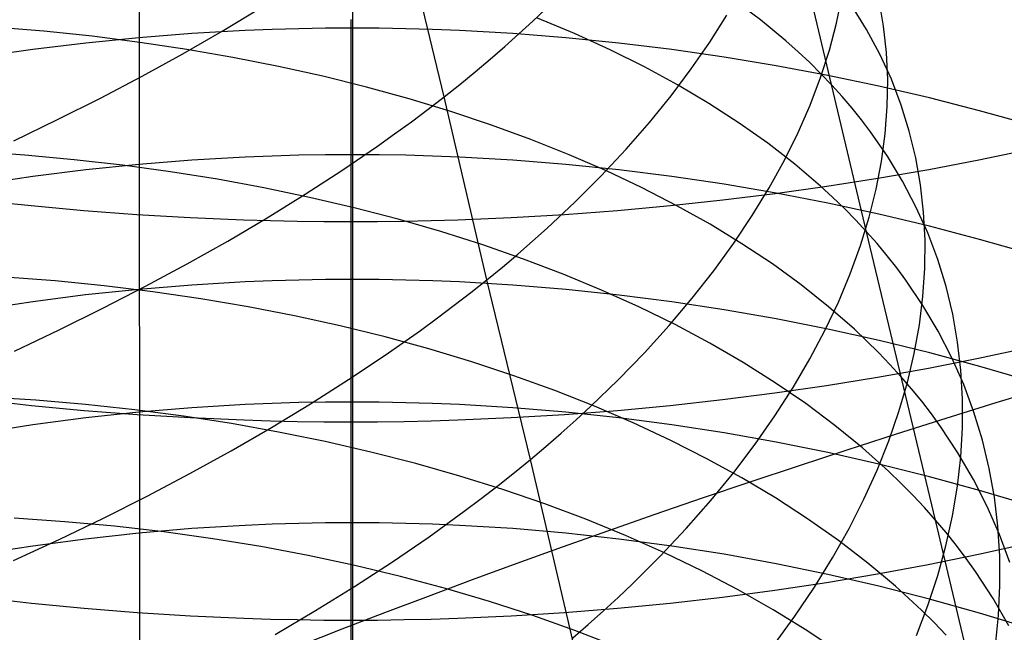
# Model space of a CAD drawing. Extents: x -383 to 1849, y -1185 to -529.
# Tile 517 of 656: x 450.98 to 459.94, y -1066.17 to -1060.6. Entities that reach past the tile are written whole.
import ezdxf

# ---------------------------------------------------------------- set-up
doc = ezdxf.new("R2010")
doc.units = 0
doc.layers.add('PREDEFINITO', color=7, linetype='CONTINUOUS')

msp = doc.modelspace()

# ---------------------------------------------------------------- linework, layer by layer
at = {"layer": 'PREDEFINITO'}
for p, q in [((452.0739, -1066.8947, 433.1679), (452.0684, -1053.326, 433.2279)), ((454.0078, -1059.5035, 634.8842), (454.0076, -1060.6722, 634.024)), ((454.8422, -1061.2987, 488.5336), (454.4385, -1059.6273, 487.6273)), ((458.6844, -1062.5264, 506.9009), (458.0463, -1059.8379, 505.0414)), ((455.65, -1060.6094, 489.5371), (455.8915, -1060.3762, 489.8909)), ((457.721, -1060.5982, 507.1269), (457.4759, -1060.414, 507.5062)), ((458.4118, -1060.6272, 496.4668), (458.4625, -1060.3816, 496.8897)), ((458.8392, -1060.6538, 499.9405), (458.7975, -1060.4161, 500.3673)), ((452.8229, -1060.7005, 486.1567), (453.1703, -1060.4912, 486.4282)), ((458.6844, -1060.6837, 503.4052), (458.5484, -1060.4639, 503.8193)), ((453.9931, -1060.5929, 668.8786), (453.993, -1062.4333, 667.9903)), ((455.3946, -1060.841, 489.1927), (455.65, -1060.6094, 489.5371)), ((456.0268, -1060.7216, 510.5496), (455.6911, -1060.5808, 510.8785)), ((457.2594, -1060.7994, 492.6822), (457.4142, -1060.5547, 493.0787)), ((457.9515, -1060.7892, 506.7423), (457.721, -1060.5982, 507.1269)), ((451.2002, -1060.7008, 515.0054), (450.7545, -1060.6637, 515.2059)), ((453.0342, -1060.6943, 634.0507), (452.5486, -1060.7216, 634.0839)), ((453.2773, -1060.6847, 634.0391), (453.0342, -1060.6943, 634.0507)), ((453.5206, -1060.6778, 634.0307), (453.2773, -1060.6847, 634.0391)), ((453.7641, -1060.6736, 634.0257), (453.5206, -1060.6778, 634.0307)), ((454.0076, -1060.6722, 634.024), (453.7641, -1060.6736, 634.0257)), ((454.251, -1060.6736, 634.0257), (454.0076, -1060.6722, 634.024)), ((454.0076, -1060.6722, 634.024), (454.0076, -1061.825, 633.141)), ((454.4945, -1060.6778, 634.0307), (454.251, -1060.6736, 634.0257)), ((454.7378, -1060.6847, 634.0391), (454.4945, -1060.6778, 634.0307)), ((454.9809, -1060.6943, 634.0508), (454.7378, -1060.6847, 634.0391)), ((455.4663, -1060.7217, 634.084), (454.9809, -1060.6943, 634.0508)), ((458.3463, -1060.8745, 496.0468), (458.4118, -1060.6272, 496.4668)), ((458.8048, -1060.9087, 502.9886), (458.6844, -1060.6837, 503.4052)), ((458.8656, -1060.8948, 499.514), (458.8392, -1060.6538, 499.9405)), ((451.6403, -1060.747, 514.7935), (451.2002, -1060.7008, 515.0054)), ((452.0644, -1060.7596, 634.13), (451.5822, -1060.808, 634.1888)), ((452.0743, -1060.8022, 514.5704), (451.6403, -1060.747, 514.7935)), ((452.5486, -1060.7216, 634.0839), (452.0644, -1060.7596, 634.13)), ((452.4645, -1060.9068, 485.8968), (452.8229, -1060.7005, 486.1567)), ((455.9502, -1060.7596, 634.1301), (455.4663, -1060.7217, 634.084)), ((456.4323, -1060.8081, 634.1889), (455.9502, -1060.7596, 634.1301)), ((456.3511, -1060.87, 510.2133), (456.0268, -1060.7216, 510.5496)), ((451.1022, -1060.8667, 634.2601), (450.6251, -1060.9355, 634.3436)), ((451.5822, -1060.808, 634.1888), (451.1022, -1060.8667, 634.2601)), ((452.5017, -1060.8663, 514.3366), (452.0743, -1060.8022, 514.5704)), ((452.9221, -1060.9392, 514.0922), (452.5017, -1060.8663, 514.3366)), ((455.2617, -1060.9562, 489.0241), (455.3946, -1060.841, 489.1927)), ((456.6635, -1061.0258, 509.8698), (456.3511, -1060.87, 510.2133)), ((456.9119, -1060.8668, 634.2602), (456.4323, -1060.8081, 634.1889)), ((457.3887, -1060.9356, 634.3438), (456.9119, -1060.8668, 634.2602)), ((457.0903, -1061.044, 492.2921), (457.2594, -1060.7994, 492.6822)), ((458.0612, -1060.8871, 506.548), (457.9515, -1060.7892, 506.7423)), ((458.266, -1061.1232, 495.6304), (458.3463, -1060.8745, 496.0468)), ((452.0954, -1061.1098, 485.6486), (452.4645, -1060.9068, 485.8968)), ((453.335, -1061.0207, 513.8377), (452.9221, -1060.9392, 514.0922)), ((455.1253, -1061.0709, 488.858), (455.2617, -1060.9562, 489.0241)), ((457.8621, -1061.0144, 634.4394), (457.3887, -1060.9356, 634.3438)), ((458.1671, -1060.9867, 506.3526), (458.0612, -1060.8871, 506.548)), ((458.9097, -1061.1384, 502.5698), (458.8048, -1060.9087, 502.9886)), ((458.8769, -1061.1388, 499.0881), (458.8656, -1060.8948, 499.514)), ((453.7401, -1061.1109, 513.5734), (453.335, -1061.0207, 513.8377)), ((456.9637, -1061.189, 509.5194), (456.6635, -1061.0258, 509.8698)), ((456.907, -1061.2882, 491.9089), (457.0903, -1061.044, 492.2921)), ((458.3317, -1061.1029, 634.5469), (457.8621, -1061.0144, 634.4394)), ((458.2692, -1061.0878, 506.1559), (458.1671, -1060.9867, 506.3526)), ((451.7161, -1061.3094, 485.4124), (452.0954, -1061.1098, 485.6486)), ((454.1369, -1061.2095, 513.2994), (453.7401, -1061.1109, 513.5734)), ((454.9855, -1061.1851, 488.6945), (455.1253, -1061.0709, 488.858)), ((458.171, -1061.373, 495.218), (458.266, -1061.1232, 495.6304)), ((458.3674, -1061.1906, 505.9582), (458.2692, -1061.0878, 506.1559)), ((458.797, -1061.2011, 634.6661), (458.3317, -1061.1029, 634.5469)), ((458.873, -1061.3857, 498.6634), (458.8769, -1061.1388, 499.0881)), ((458.9991, -1061.3727, 502.1493), (458.9097, -1061.1384, 502.5698)), ((454.525, -1061.3164, 513.0162), (454.1369, -1061.2095, 513.2994)), ((454.8422, -1061.2987, 488.5336), (454.9855, -1061.1851, 488.6945)), ((457.2511, -1061.3593, 509.1625), (456.9637, -1061.189, 509.5194)), ((458.4616, -1061.295, 505.7593), (458.3674, -1061.1906, 505.9582)), ((459.2575, -1061.3086, 634.7966), (458.797, -1061.2011, 634.6661)), ((451.3272, -1061.5054, 485.1881), (451.7161, -1061.3094, 485.4124)), ((454.9038, -1061.4316, 512.7241), (454.525, -1061.3164, 513.0162)), ((454.6956, -1061.4118, 488.3754), (454.8422, -1061.2987, 488.5336)), ((455.2299, -1062.964, 489.4592), (454.8422, -1061.2987, 488.5336)), ((456.7094, -1061.5318, 491.5331), (456.907, -1061.2882, 491.9089)), ((458.552, -1061.4009, 505.5594), (458.4616, -1061.295, 505.7593)), ((459.7128, -1061.4254, 634.9385), (459.2575, -1061.3086, 634.7966)), ((454.5455, -1061.5243, 488.2199), (454.6956, -1061.4118, 488.3754)), ((457.5254, -1061.5367, 508.7993), (457.2511, -1061.3593, 509.1625)), ((458.0614, -1061.6238, 494.81), (458.171, -1061.373, 495.218)), ((458.6384, -1061.5083, 505.3585), (458.552, -1061.4009, 505.5594)), ((458.8541, -1061.635, 498.2403), (458.873, -1061.3857, 498.6634)), ((459.0731, -1061.6112, 501.7276), (458.9991, -1061.3727, 502.1493)), ((455.273, -1061.5549, 512.4234), (454.9038, -1061.4316, 512.7241)), ((460.1624, -1061.5513, 635.0913), (459.7128, -1061.4254, 634.9385)), ((450.9292, -1061.6977, 484.9761), (451.3272, -1061.5054, 485.1881)), ((454.3922, -1061.6361, 488.0671), (454.5455, -1061.5243, 488.2199)), ((455.6322, -1061.6862, 512.1143), (455.273, -1061.5549, 512.4234)), ((456.4977, -1061.7744, 491.1651), (456.7094, -1061.5318, 491.5331)), ((457.7861, -1061.7211, 508.4302), (457.5254, -1061.5367, 508.7993)), ((458.7208, -1061.6173, 505.1566), (458.6384, -1061.5083, 505.3585)), ((454.2356, -1061.7473, 487.9171), (454.3922, -1061.6361, 488.0671)), ((457.9371, -1061.8751, 494.4069), (458.0614, -1061.6238, 494.81)), ((458.874, -1061.8394, 504.7504), (458.7208, -1061.6173, 505.1566)), ((458.8202, -1061.8864, 497.8193), (458.8541, -1061.635, 498.2403)), ((459.1317, -1061.8537, 501.3052), (459.0731, -1061.6112, 501.7276)), ((453.913, -1061.9677, 487.6253), (454.2356, -1061.7473, 487.9171)), ((455.9808, -1061.8254, 511.7972), (455.6322, -1061.6862, 512.1143)), ((458.0328, -1061.9124, 508.0555), (457.7861, -1061.7211, 508.4302)), ((451.0303, -1061.8291, 516.0995), (450.5783, -1061.7975, 516.2862)), ((451.4772, -1061.8702, 515.9012), (451.0303, -1061.8291, 516.0995)), ((453.0342, -1061.8475, 633.1673), (452.5486, -1061.8755, 633.1999)), ((453.2773, -1061.8377, 633.1558), (453.0342, -1061.8475, 633.1673)), ((453.5206, -1061.8306, 633.1476), (453.2773, -1061.8377, 633.1558)), ((453.7641, -1061.8264, 633.1426), (453.5206, -1061.8306, 633.1476)), ((454.0076, -1061.825, 633.141), (453.7641, -1061.8264, 633.1426)), ((454.251, -1061.8264, 633.1426), (454.0076, -1061.825, 633.141)), ((454.0076, -1061.825, 633.141), (454.0078, -1062.96, 632.2362)), ((454.4945, -1061.8306, 633.1476), (454.251, -1061.8264, 633.1426)), ((454.7377, -1061.8377, 633.1558), (454.4945, -1061.8306, 633.1476)), ((454.9809, -1061.8476, 633.1673), (454.7377, -1061.8377, 633.1558)), ((455.4663, -1061.8756, 633.2), (454.9809, -1061.8476, 633.1673)), ((456.3185, -1061.9723, 511.4725), (455.9808, -1061.8254, 511.7972)), ((456.272, -1062.0158, 490.8054), (456.4977, -1061.7744, 491.1651)), ((459.0116, -1062.067, 504.3411), (458.874, -1061.8394, 504.7504)), ((459.1751, -1062.0997, 500.8825), (459.1317, -1061.8537, 501.3052)), ((459.7052, -1061.8724, 666.9422), (460.1556, -1061.7787, 666.7671)), ((451.9184, -1061.9207, 515.6916), (451.4772, -1061.8702, 515.9012)), ((452.0645, -1061.9144, 633.2452), (451.5822, -1061.9639, 633.3031)), ((452.3536, -1061.9803, 515.4711), (451.9184, -1061.9207, 515.6916)), ((452.5486, -1061.8755, 633.1999), (452.0645, -1061.9144, 633.2452)), ((455.9502, -1061.9144, 633.2453), (455.4663, -1061.8756, 633.2)), ((456.4323, -1061.964, 633.3032), (455.9502, -1061.9144, 633.2453)), ((457.7984, -1062.1267, 494.0092), (457.9371, -1061.8751, 494.4069)), ((458.265, -1062.1104, 507.6756), (458.0328, -1061.9124, 508.0555)), ((458.7714, -1062.1399, 497.4008), (458.8202, -1061.8864, 497.8193)), ((459.2492, -1061.9593, 667.1046), (459.7052, -1061.8724, 666.9422)), ((451.1023, -1062.024, 633.3732), (450.6252, -1062.0945, 633.4554)), ((451.5822, -1061.9639, 633.3031), (451.1023, -1062.024, 633.3732)), ((452.7822, -1062.0491, 515.24), (452.3536, -1061.9803, 515.4711)), ((453.5781, -1062.1852, 487.3448), (453.913, -1061.9677, 487.6253)), ((456.0323, -1062.2557, 490.4544), (456.272, -1062.0158, 490.8054)), ((456.6449, -1062.1269, 511.1403), (456.3185, -1061.9723, 511.4725)), ((456.9119, -1062.0241, 633.3733), (456.4323, -1061.964, 633.3032)), ((457.3887, -1062.0946, 633.4555), (456.9119, -1062.0241, 633.3733)), ((458.3219, -1062.1124, 667.3907), (458.7879, -1062.0394, 667.2542)), ((458.7879, -1062.0394, 667.2542), (459.2492, -1061.9593, 667.1046)), ((453.2039, -1062.1269, 514.9984), (452.7822, -1062.0491, 515.24)), ((453.6183, -1062.2135, 514.7469), (453.2039, -1062.1269, 514.9984)), ((456.9594, -1062.2891, 510.801), (456.6449, -1062.1269, 511.1403)), ((457.8621, -1062.1752, 633.5496), (457.3887, -1062.0946, 633.4555)), ((457.6452, -1062.3783, 493.6174), (457.7984, -1062.1267, 494.0092)), ((457.8516, -1062.1783, 667.5139), (458.3219, -1062.1124, 667.3907)), ((458.3756, -1062.212, 507.4837), (458.265, -1062.1104, 507.6756)), ((459.1336, -1062.2997, 503.9292), (459.0116, -1062.067, 504.3411)), ((459.2032, -1062.3491, 500.46), (459.1751, -1062.0997, 500.8825)), ((453.2316, -1062.3996, 487.0755), (453.5781, -1062.1852, 487.3448)), ((454.0248, -1062.3089, 514.4856), (453.6183, -1062.2135, 514.7469)), ((457.3775, -1062.237, 667.6235), (457.8516, -1062.1783, 667.5139)), ((458.3317, -1062.2659, 633.6553), (457.8621, -1062.1752, 633.5496)), ((458.4824, -1062.3152, 507.2906), (458.3756, -1062.212, 507.4837)), ((458.7077, -1062.3949, 496.9853), (458.7714, -1062.1399, 497.4008)), ((450.6096, -1062.2374, 667.6243), (451.0867, -1062.2886, 667.72)), ((451.0867, -1062.2886, 667.72), (451.5666, -1062.3323, 667.8016)), ((454.423, -1062.4129, 514.2149), (454.0248, -1062.3089, 514.4856)), ((455.7787, -1062.4939, 490.1128), (456.0323, -1062.2557, 490.4544)), ((456.4199, -1062.332, 667.8011), (456.9001, -1062.2883, 667.7193)), ((456.9001, -1062.2883, 667.7193), (457.3775, -1062.237, 667.6235)), ((457.2616, -1062.4587, 510.455), (456.9594, -1062.2891, 510.801)), ((458.797, -1062.3663, 633.7725), (458.3317, -1062.2659, 633.6553)), ((459.2401, -1062.5373, 503.5153), (459.1336, -1062.2997, 503.9292)), ((451.5666, -1062.3323, 667.8016), (452.049, -1062.3683, 667.869)), ((452.049, -1062.3683, 667.869), (452.5333, -1062.3966, 667.9217)), ((452.5333, -1062.3966, 667.9217), (453.019, -1062.4169, 667.9597)), ((452.8738, -1062.6109, 486.8178), (453.2316, -1062.3996, 487.0755)), ((454.967, -1062.4168, 667.9595), (455.4529, -1062.3964, 667.9214)), ((455.4529, -1062.3964, 667.9214), (455.9373, -1062.3681, 667.8685)), ((455.9373, -1062.3681, 667.8685), (456.4199, -1062.332, 667.8011)), ((457.4776, -1062.6298, 493.2318), (457.6452, -1062.3783, 493.6174)), ((458.5853, -1062.42, 507.0963), (458.4824, -1062.3152, 507.2906)), ((458.6293, -1062.6513, 496.5733), (458.7077, -1062.3949, 496.9853)), ((459.2575, -1062.4764, 633.9009), (458.797, -1062.3663, 633.7725)), ((459.2162, -1062.6016, 500.0381), (459.2032, -1062.3491, 500.46)), ((453.019, -1062.4169, 667.9597), (453.2623, -1062.424, 667.9731)), ((453.2623, -1062.424, 667.9731), (453.5057, -1062.4292, 667.9827)), ((453.5057, -1062.4292, 667.9827), (453.7493, -1062.4322, 667.9884)), ((453.7493, -1062.4322, 667.9884), (453.993, -1062.4333, 667.9903)), ((453.993, -1062.4333, 667.9903), (454.2366, -1062.4322, 667.9884)), ((453.993, -1062.4333, 667.9903), (453.9931, -1064.2568, 667.0665)), ((454.2366, -1062.4322, 667.9884), (454.4802, -1062.4291, 667.9825)), ((454.8126, -1062.5254, 513.9351), (454.423, -1062.4129, 514.2149)), ((454.4802, -1062.4291, 667.9825), (454.7237, -1062.424, 667.9729)), ((454.7237, -1062.424, 667.9729), (454.967, -1062.4168, 667.9595)), ((457.5511, -1062.6356, 510.1025), (457.2616, -1062.4587, 510.455)), ((458.6844, -1062.5264, 506.9009), (458.5853, -1062.42, 507.0963)), ((459.7128, -1062.596, 634.0404), (459.2575, -1062.4764, 633.9009)), ((455.193, -1062.6463, 513.6465), (454.8126, -1062.5254, 513.9351)), ((455.6467, -1062.6123, 489.9456), (455.7787, -1062.4939, 490.1128)), ((458.7795, -1062.6345, 506.7045), (458.6844, -1062.5264, 506.9009)), ((459.3112, -1065.1505, 508.8537), (458.6844, -1062.5264, 506.9009)), ((459.3312, -1062.7794, 503.0996), (459.2401, -1062.5373, 503.5153)), ((452.5053, -1062.8187, 486.5716), (452.8738, -1062.6109, 486.8178)), ((455.5638, -1062.7754, 513.3493), (455.193, -1062.6463, 513.6465)), ((455.5112, -1062.7301, 489.7809), (455.6467, -1062.6123, 489.9456)), ((457.2957, -1062.8807, 492.8531), (457.4776, -1062.6298, 493.2318)), ((457.8275, -1062.8198, 509.7439), (457.5511, -1062.6356, 510.1025)), ((458.5361, -1062.9088, 496.1652), (458.6293, -1062.6513, 496.5733)), ((458.8707, -1062.7441, 506.5069), (458.7795, -1062.6345, 506.7045)), ((459.2141, -1062.8568, 499.6173), (459.2162, -1062.6016, 500.0381)), ((460.1623, -1062.7249, 634.1908), (459.7128, -1062.596, 634.0404)), ((455.3723, -1062.8474, 489.6187), (455.5112, -1062.7301, 489.7809)), ((458.958, -1062.8553, 506.3085), (458.8707, -1062.7441, 506.5069)), ((452.1265, -1063.0229, 486.3372), (452.5053, -1062.8187, 486.5716)), ((455.2299, -1062.964, 489.4592), (455.3723, -1062.8474, 489.6187)), ((455.9246, -1062.9127, 513.044), (455.5638, -1062.7754, 513.3493)), ((458.0903, -1063.011, 509.3794), (457.8275, -1062.8198, 509.7439)), ((459.407, -1063.0258, 502.6828), (459.3312, -1062.7794, 503.0996)), ((456.2749, -1063.058, 512.7308), (455.9246, -1062.9127, 513.044)), ((457.0995, -1063.1309, 492.4816), (457.2957, -1062.8807, 492.8531)), ((458.4282, -1063.167, 495.7614), (458.5361, -1062.9088, 496.1652)), ((459.0413, -1062.9679, 506.109), (458.958, -1062.8553, 506.3085)), ((459.1969, -1063.1145, 499.1981), (459.2141, -1062.8568, 499.6173)), ((451.3035, -1062.9745, 517.0189), (450.8507, -1062.9394, 517.203)), ((451.7512, -1063.0193, 516.8234), (451.3035, -1062.9745, 517.0189)), ((451.7381, -1063.2233, 486.1148), (452.1265, -1063.0229, 486.3372)), ((452.1933, -1063.0736, 516.6168), (451.7512, -1063.0193, 516.8234)), ((452.5486, -1063.0113, 632.2937), (452.0644, -1063.0509, 632.3382)), ((453.0342, -1062.9828, 632.2618), (452.5486, -1063.0113, 632.2937)), ((453.2774, -1062.9728, 632.2506), (453.0342, -1062.9828, 632.2618)), ((453.5208, -1062.9656, 632.2426), (453.2774, -1062.9728, 632.2506)), ((453.7642, -1062.9614, 632.2378), (453.5208, -1062.9656, 632.2426)), ((454.0078, -1062.96, 632.2362), (453.7642, -1062.9614, 632.2378)), ((454.0078, -1062.96, 632.2362), (454.0076, -1064.0763, 631.3079)), ((454.2513, -1062.9616, 632.238), (454.0078, -1062.96, 632.2362)), ((454.4948, -1062.966, 632.243), (454.2513, -1062.9616, 632.238)), ((454.7381, -1062.9734, 632.2512), (454.4948, -1062.966, 632.243)), ((454.9813, -1062.9836, 632.2626), (454.7381, -1062.9734, 632.2512)), ((455.4668, -1063.0124, 632.295), (454.9813, -1062.9836, 632.2626)), ((455.0842, -1063.0801, 489.3023), (455.2299, -1062.964, 489.4592)), ((455.6267, -1064.6001, 490.4312), (455.2299, -1062.964, 489.4592)), ((455.9509, -1063.0525, 632.3399), (455.4668, -1063.0124, 632.295)), ((458.3391, -1063.2092, 509.0093), (458.0903, -1063.011, 509.3794)), ((459.1963, -1063.1976, 505.7077), (459.0413, -1062.9679, 506.109)), ((459.4674, -1063.2761, 502.2652), (459.407, -1063.0258, 502.6828)), ((451.5821, -1063.1015, 632.3949), (451.1022, -1063.1629, 632.4637)), ((452.0644, -1063.0509, 632.3382), (451.5821, -1063.1015, 632.3949)), ((452.6294, -1063.1374, 516.3994), (452.1933, -1063.0736, 516.6168)), ((454.935, -1063.1954, 489.1481), (455.0842, -1063.0801, 489.3023)), ((456.4331, -1063.1035, 632.3971), (455.9509, -1063.0525, 632.3399)), ((456.6143, -1063.2112, 512.4101), (456.2749, -1063.058, 512.7308)), ((456.9129, -1063.1652, 632.4663), (456.4331, -1063.1035, 632.3971)), ((459.1648, -1063.3743, 498.7809), (459.1969, -1063.1145, 499.1981)), ((451.1022, -1063.1629, 632.4637), (450.6251, -1063.2349, 632.5445)), ((453.0591, -1063.2105, 516.1715), (452.6294, -1063.1374, 516.3994)), ((454.7826, -1063.3101, 488.9966), (454.935, -1063.1954, 489.1481)), ((456.8891, -1063.38, 492.1178), (457.0995, -1063.1309, 492.4816)), ((457.3898, -1063.2376, 632.5475), (456.9129, -1063.1652, 632.4663)), ((458.3057, -1063.4258, 495.3626), (458.4282, -1063.167, 495.7614)), ((459.3357, -1063.4328, 505.3034), (459.1963, -1063.1976, 505.7077)), ((451.3404, -1063.4197, 485.9043), (451.7381, -1063.2233, 486.1148)), ((453.4818, -1063.2928, 515.9334), (453.0591, -1063.2105, 516.1715)), ((453.8972, -1063.3841, 515.6853), (453.4818, -1063.2928, 515.9334)), ((456.9424, -1063.3721, 512.082), (456.6143, -1063.2112, 512.4101)), ((457.8634, -1063.3204, 632.6403), (457.3898, -1063.2376, 632.5475)), ((458.5735, -1063.4143, 508.6341), (458.3391, -1063.2092, 509.0093)), ((459.5125, -1063.53, 501.8473), (459.4674, -1063.2761, 502.2652)), ((454.3048, -1063.4844, 515.4277), (453.8972, -1063.3841, 515.6853)), ((454.6269, -1063.4241, 488.8479), (454.7826, -1063.3101, 488.9966)), ((456.6647, -1063.6277, 491.7622), (456.8891, -1063.38, 492.1178)), ((457.2586, -1063.5407, 511.747), (456.9424, -1063.3721, 512.082)), ((458.3332, -1063.4134, 632.7446), (457.8634, -1063.3204, 632.6403)), ((459.1177, -1063.636, 498.3663), (459.1648, -1063.3743, 498.7809)), ((450.9339, -1063.612, 485.7061), (451.3404, -1063.4197, 485.9043)), ((454.306, -1063.6499, 488.5586), (454.6269, -1063.4241, 488.8479)), ((458.1687, -1063.6847, 494.969), (458.3057, -1063.4258, 495.3626)), ((458.7987, -1063.5165, 632.8602), (458.3332, -1063.4134, 632.7446)), ((458.6851, -1063.5194, 508.4446), (458.5735, -1063.4143, 508.6341)), ((459.4595, -1063.6731, 504.8965), (459.3357, -1063.4328, 505.3034)), ((454.7042, -1063.5935, 515.1608), (454.3048, -1063.4844, 515.4277)), ((457.5627, -1063.7169, 511.4054), (457.2586, -1063.5407, 511.747)), ((458.7929, -1063.6261, 508.2539), (458.6851, -1063.5194, 508.4446)), ((459.2594, -1063.6294, 632.9868), (458.7987, -1063.5165, 632.8602)), ((459.5424, -1063.7873, 501.4296), (459.5125, -1063.53, 501.8473)), ((453.9729, -1063.8725, 488.2805), (454.306, -1063.6499, 488.5586)), ((455.095, -1063.7112, 514.8849), (454.7042, -1063.5935, 515.1608)), ((456.4261, -1063.8739, 491.4153), (456.6647, -1063.6277, 491.7622)), ((458.8969, -1063.7345, 508.0621), (458.7929, -1063.6261, 508.2539)), ((459.0558, -1063.8993, 497.9546), (459.1177, -1063.636, 498.3663)), ((459.7149, -1063.7521, 633.1243), (459.2594, -1063.6294, 632.9868)), ((459.7017, -1063.6772, 666.0333), (460.1518, -1063.5803, 665.8607)), ((455.4766, -1063.8374, 514.6003), (455.095, -1063.7112, 514.8849)), ((457.854, -1063.9004, 511.0574), (457.5627, -1063.7169, 511.4054)), ((458.0172, -1063.9436, 494.5813), (458.1687, -1063.6847, 494.969)), ((458.997, -1063.8446, 507.8691), (458.8969, -1063.7345, 508.0621)), ((459.246, -1063.7671, 666.1936), (459.7017, -1063.6772, 666.0333)), ((459.5679, -1063.9184, 504.4875), (459.4595, -1063.6731, 504.8965)), ((458.785, -1063.8498, 666.3411), (459.246, -1063.7671, 666.1936)), ((459.5572, -1064.0477, 501.0126), (459.5424, -1063.7873, 501.4296)), ((460.1647, -1063.8842, 633.2724), (459.7149, -1063.7521, 633.1243)), ((453.6281, -1064.0919, 488.0137), (453.9729, -1063.8725, 488.2805)), ((455.8487, -1063.9721, 514.3073), (455.4766, -1063.8374, 514.6003)), ((456.1735, -1064.1182, 491.0775), (456.4261, -1063.8739, 491.4153)), ((458.1322, -1064.0913, 510.7034), (457.854, -1063.9004, 511.0574)), ((458.3192, -1063.9254, 666.4757), (458.785, -1063.8498, 666.3411)), ((458.979, -1064.1639, 497.5463), (459.0558, -1063.8993, 497.9546)), ((459.0932, -1063.9563, 507.6751), (458.997, -1063.8446, 507.8691)), ((459.6608, -1064.1682, 504.0768), (459.5679, -1063.9184, 504.4875)), ((456.2107, -1064.1151, 514.0062), (455.8487, -1063.9721, 514.3073)), ((457.3755, -1064.0541, 666.7052), (457.8492, -1063.9935, 666.5972)), ((457.8492, -1063.9935, 666.5972), (458.3192, -1063.9254, 666.4757)), ((457.8513, -1064.2022, 494.1998), (458.0172, -1063.9436, 494.5813)), ((459.1854, -1064.0696, 507.4801), (459.0932, -1063.9563, 507.6751)), ((460.3193, -1063.9441, 438.063), (459.8605, -1064.085, 437.8982)), ((450.612, -1064.0542, 666.7053), (451.0888, -1064.1071, 666.7997)), ((451.1276, -1064.0604, 518.1428), (450.6699, -1064.0321, 518.3121)), ((451.5807, -1064.0986, 517.9619), (451.1276, -1064.0604, 518.1428)), ((452.0287, -1064.1468, 517.7698), (451.5807, -1064.0986, 517.9619)), ((453.0342, -1064.0999, 631.3333), (452.5486, -1064.1291, 631.3649)), ((453.2773, -1064.0896, 631.3223), (453.0342, -1064.0999, 631.3333)), ((453.272, -1064.3078, 487.7582), (453.6281, -1064.0919, 488.0137)), ((453.5206, -1064.0822, 631.3143), (453.2773, -1064.0896, 631.3223)), ((453.7641, -1064.0778, 631.3095), (453.5206, -1064.0822, 631.3143)), ((454.0076, -1064.0763, 631.3079), (453.7641, -1064.0778, 631.3095)), ((454.251, -1064.0778, 631.3095), (454.0076, -1064.0763, 631.3079)), ((454.0076, -1064.0763, 631.3079), (454.0076, -1065.1753, 630.3576)), ((454.4945, -1064.0823, 631.3143), (454.251, -1064.0778, 631.3095)), ((454.7377, -1064.0897, 631.3222), (454.4945, -1064.0823, 631.3143)), ((454.9808, -1064.1, 631.3333), (454.7377, -1064.0897, 631.3222)), ((455.4663, -1064.1293, 631.3648), (454.9808, -1064.1, 631.3333)), ((456.8984, -1064.1071, 666.7996), (457.3755, -1064.0541, 666.7052)), ((458.3969, -1064.2893, 510.3437), (458.1322, -1064.0913, 510.7034)), ((459.2737, -1064.1844, 507.2841), (459.1854, -1064.0696, 507.4801)), ((459.8605, -1064.085, 437.8982), (459.4051, -1064.2271, 437.7243)), ((459.5569, -1064.3107, 500.5966), (459.5572, -1064.0477, 501.0126)), ((451.0888, -1064.1071, 666.7997), (451.5684, -1064.1523, 666.8803)), ((451.5684, -1064.1523, 666.8803), (452.0504, -1064.1896, 666.9467)), ((452.0645, -1064.1697, 631.4086), (451.5822, -1064.2215, 631.4645)), ((452.4711, -1064.2047, 517.5667), (452.0287, -1064.1468, 517.7698)), ((452.0504, -1064.1896, 666.9467), (452.5344, -1064.2188, 666.9988)), ((452.5486, -1064.1291, 631.3649), (452.0645, -1064.1697, 631.4086)), ((455.452, -1064.2188, 666.9987), (455.9362, -1064.1896, 666.9466)), ((455.9502, -1064.1699, 631.4086), (455.4663, -1064.1293, 631.3648)), ((455.9362, -1064.1896, 666.9466), (456.4185, -1064.1523, 666.8802)), ((456.4323, -1064.2218, 631.4644), (455.9502, -1064.1699, 631.4086)), ((456.042, -1064.2396, 490.9122), (456.1735, -1064.1182, 491.0775)), ((456.5624, -1064.2662, 513.6974), (456.2107, -1064.1151, 514.0062)), ((456.4185, -1064.1523, 666.8802), (456.8984, -1064.1071, 666.7996)), ((458.8876, -1064.4294, 497.1419), (458.979, -1064.1639, 497.5463)), ((459.3581, -1064.3007, 507.0872), (459.2737, -1064.1844, 507.2841)), ((459.7383, -1064.4223, 503.665), (459.6608, -1064.1682, 504.0768)), ((451.5822, -1064.2215, 631.4645), (451.1023, -1064.2843, 631.5321)), ((452.9075, -1064.2723, 517.353), (452.4711, -1064.2047, 517.5667)), ((452.5344, -1064.2188, 666.9988), (453.0198, -1064.2398, 667.0362)), ((453.3374, -1064.3494, 517.1289), (452.9075, -1064.2723, 517.353)), ((453.0198, -1064.2398, 667.0362), (453.2629, -1064.2472, 667.0494)), ((453.2629, -1064.2472, 667.0494), (453.5062, -1064.2526, 667.0589)), ((453.5062, -1064.2526, 667.0589), (453.7496, -1064.2558, 667.0646)), ((453.7496, -1064.2558, 667.0646), (453.9931, -1064.2568, 667.0665)), ((453.9931, -1064.2568, 667.0665), (453.993, -1066.062, 666.1053)), ((453.9931, -1064.2568, 667.0665), (454.2366, -1064.2557, 667.0646)), ((454.2366, -1064.2557, 667.0646), (454.48, -1064.2525, 667.0589)), ((454.48, -1064.2525, 667.0589), (454.7233, -1064.2472, 667.0494)), ((454.7233, -1064.2472, 667.0494), (454.9665, -1064.2398, 667.0362)), ((454.9665, -1064.2398, 667.0362), (455.452, -1064.2188, 666.9987)), ((455.907, -1064.3604, 490.7494), (456.042, -1064.2396, 490.9122)), ((456.9119, -1064.2846, 631.5321), (456.4323, -1064.2218, 631.4644)), ((456.9031, -1064.4254, 513.3811), (456.5624, -1064.2662, 513.6974)), ((457.671, -1064.4601, 493.825), (457.8513, -1064.2022, 494.1998)), ((459.4051, -1064.2271, 437.7243), (458.9534, -1064.3703, 437.5413)), ((451.1023, -1064.2843, 631.5321), (450.6252, -1064.3579, 631.6115)), ((452.9052, -1064.52, 487.5143), (453.272, -1064.3078, 487.7582)), ((453.7605, -1064.4358, 516.8948), (453.3374, -1064.3494, 517.1289)), ((455.7686, -1064.4805, 490.589), (455.907, -1064.3604, 490.7494)), ((457.3886, -1064.3583, 631.6115), (456.9119, -1064.2846, 631.5321)), ((457.8621, -1064.4426, 631.7023), (457.3886, -1064.3583, 631.6115)), ((458.6476, -1064.4943, 509.9785), (458.3969, -1064.2893, 510.3437)), ((458.9534, -1064.3703, 437.5413), (458.5057, -1064.5146, 437.3492)), ((459.5151, -1064.5378, 506.6909), (459.3581, -1064.3007, 507.0872)), ((459.5416, -1064.5762, 500.1822), (459.5569, -1064.3107, 500.5966)), ((454.1763, -1064.5315, 516.6509), (453.7605, -1064.4358, 516.8948)), ((457.2326, -1064.5925, 513.0576), (456.9031, -1064.4254, 513.3811)), ((458.3316, -1064.5373, 631.8043), (457.8621, -1064.4426, 631.7023)), ((458.7815, -1064.6957, 496.7419), (458.8876, -1064.4294, 497.1419)), ((459.8006, -1064.6804, 503.2524), (459.7383, -1064.4223, 503.665)), ((452.5281, -1064.7284, 487.282), (452.9052, -1064.52, 487.5143)), ((454.5844, -1064.6363, 516.3975), (454.1763, -1064.5315, 516.6509)), ((455.6267, -1064.6001, 490.4312), (455.7686, -1064.4805, 490.589)), ((457.4765, -1064.7172, 493.4574), (457.671, -1064.4601, 493.825)), ((458.5057, -1064.5146, 437.3492), (458.0623, -1064.6598, 437.1483)), ((458.7969, -1064.6424, 631.9175), (458.3316, -1064.5373, 631.8043)), ((458.8838, -1064.7063, 509.6083), (458.6476, -1064.4943, 509.9785)), ((459.6565, -1064.7804, 506.2916), (459.5151, -1064.5378, 506.6909)), ((454.9842, -1064.7501, 516.135), (454.5844, -1064.6363, 516.3975)), ((455.4813, -1064.719, 490.2761), (455.6267, -1064.6001, 490.4312)), ((456.3854, -1067.8377, 492.4493), (455.6267, -1064.6001, 490.4312)), ((457.5502, -1064.7674, 512.7273), (457.2326, -1064.5925, 513.0576)), ((459.5113, -1064.8438, 499.7697), (459.5416, -1064.5762, 500.1822)), ((452.1413, -1064.9327, 487.0616), (452.5281, -1064.7284, 487.282)), ((455.3326, -1064.8371, 490.1236), (455.4813, -1064.719, 490.2761)), ((457.2677, -1064.973, 493.0974), (457.4765, -1064.7172, 493.4574)), ((458.0623, -1064.6598, 437.1483), (457.6233, -1064.8059, 436.9386)), ((458.6607, -1064.9623, 496.3467), (458.7815, -1064.6957, 496.7419)), ((459.2575, -1064.7575, 632.0415), (458.7969, -1064.6424, 631.9175)), ((458.9964, -1064.8148, 509.4213), (458.8838, -1064.7063, 509.6083)), ((459.8476, -1064.9421, 502.8396), (459.8006, -1064.6804, 503.2524)), ((455.3754, -1064.8727, 515.8635), (454.9842, -1064.7501, 516.135)), ((457.6233, -1064.8059, 436.9386), (457.1891, -1064.9528, 436.7202)), ((457.8557, -1064.9499, 512.3904), (457.5502, -1064.7674, 512.7273)), ((459.1051, -1064.9251, 509.2332), (458.9964, -1064.8148, 509.4213)), ((459.7127, -1064.8825, 632.1761), (459.2575, -1064.7575, 632.0415)), ((459.7824, -1065.0283, 505.8898), (459.6565, -1064.7804, 506.2916)), ((455.1805, -1064.9546, 489.9738), (455.3326, -1064.8371, 490.1236)), ((455.7576, -1065.004, 515.5835), (455.3754, -1064.8727, 515.8635)), ((459.4661, -1065.1133, 499.3598), (459.5113, -1064.8438, 499.7697)), ((460.1623, -1065.0172, 632.3212), (459.7127, -1064.8825, 632.1761)), ((451.7451, -1065.1329, 486.8532), (452.1413, -1064.9327, 487.0616)), ((455.0252, -1065.0713, 489.8267), (455.1805, -1064.9546, 489.9738)), ((457.1891, -1064.9528, 436.7202), (456.7598, -1065.1003, 436.4933)), ((457.0447, -1065.2273, 492.7455), (457.2677, -1064.973, 493.0974)), ((458.1485, -1065.1399, 512.0473), (457.8557, -1064.9499, 512.3904)), ((458.5254, -1065.2291, 495.9567), (458.6607, -1064.9623, 496.3467)), ((459.2101, -1065.037, 509.044), (459.1051, -1064.9251, 509.2332)), ((459.8793, -1065.2072, 502.4269), (459.8476, -1064.9421, 502.8396)), ((454.705, -1065.3024, 489.5406), (455.0252, -1065.0713, 489.8267)), ((456.1302, -1065.144, 515.2953), (455.7576, -1065.004, 515.5835)), ((459.3112, -1065.1505, 508.8537), (459.2101, -1065.037, 509.044)), ((459.8927, -1065.2811, 505.486), (459.7824, -1065.0283, 505.8898)), ((451.3914, -1065.1662, 519.1038), (450.9329, -1065.1348, 519.2705)), ((451.3402, -1065.3286, 486.6569), (451.7451, -1065.1329, 486.8532)), ((451.8452, -1065.2079, 518.9257), (451.3914, -1065.1662, 519.1038)), ((454.0076, -1065.1753, 630.3576), (453.7641, -1065.1768, 630.3592)), ((454.251, -1065.1768, 630.3592), (454.0076, -1065.1753, 630.3576)), ((454.0076, -1065.1753, 630.3576), (454.0078, -1066.2547, 629.387)), ((456.4929, -1065.2923, 514.999), (456.1302, -1065.144, 515.2953)), ((456.7598, -1065.1003, 436.4933), (456.3357, -1065.2485, 436.2581)), ((458.4282, -1065.3374, 511.6982), (458.1485, -1065.1399, 512.0473)), ((459.4083, -1065.2657, 508.6623), (459.3112, -1065.1505, 508.8537)), ((459.6149, -1066.4312, 509.8741), (459.3112, -1065.1505, 508.8537)), ((459.406, -1065.3842, 498.9527), (459.4661, -1065.1133, 499.3598)), ((452.294, -1065.2596, 518.7365), (451.8452, -1065.2079, 518.9257)), ((452.5486, -1065.2292, 630.4135), (452.0644, -1065.2707, 630.4564)), ((452.7372, -1065.3214, 518.5366), (452.294, -1065.2596, 518.7365)), ((453.0341, -1065.1994, 630.3826), (452.5486, -1065.2292, 630.4135)), ((453.2773, -1065.1889, 630.3717), (453.0341, -1065.1994, 630.3826)), ((453.5206, -1065.1813, 630.3639), (453.2773, -1065.1889, 630.3717)), ((453.7641, -1065.1768, 630.3592), (453.5206, -1065.1813, 630.3639)), ((454.4945, -1065.1813, 630.3639), (454.251, -1065.1768, 630.3592)), ((454.7377, -1065.1889, 630.3717), (454.4945, -1065.1813, 630.3639)), ((454.9809, -1065.1994, 630.3826), (454.7377, -1065.1889, 630.3717)), ((455.4663, -1065.2293, 630.4135), (454.9809, -1065.1994, 630.3826)), ((455.9502, -1065.2707, 630.4564), (455.4663, -1065.2293, 630.4135)), ((456.3357, -1065.2485, 436.2581), (455.9171, -1065.3972, 436.0146)), ((456.8076, -1065.4799, 492.4022), (457.0447, -1065.2273, 492.7455)), ((458.3756, -1065.4957, 495.5725), (458.5254, -1065.2291, 495.9567)), ((459.5015, -1065.3825, 508.47), (459.4083, -1065.2657, 508.6623)), ((459.896, -1065.4752, 502.0148), (459.8793, -1065.2072, 502.4269)), ((450.9271, -1065.5197, 486.4728), (451.3402, -1065.3286, 486.6569)), ((451.5821, -1065.3236, 630.5112), (451.1022, -1065.3877, 630.5776)), ((452.0644, -1065.2707, 630.4564), (451.5821, -1065.3236, 630.5112)), ((453.1745, -1065.3929, 518.3261), (452.7372, -1065.3214, 518.5366)), ((454.3724, -1065.5302, 489.2654), (454.705, -1065.3024, 489.5406)), ((456.4323, -1065.3237, 630.5112), (455.9502, -1065.2707, 630.4564)), ((456.9119, -1065.3878, 630.5777), (456.4323, -1065.3237, 630.5112)), ((456.8452, -1065.449, 514.6951), (456.4929, -1065.2923, 514.999)), ((458.6944, -1065.5421, 511.3434), (458.4282, -1065.3374, 511.6982)), ((459.9876, -1065.5386, 505.0805), (459.8927, -1065.2811, 505.486)), ((451.1022, -1065.3877, 630.5776), (450.6251, -1065.4629, 630.6555)), ((453.6055, -1065.4742, 518.1054), (453.1745, -1065.3929, 518.3261)), ((455.9171, -1065.3972, 436.0146), (455.5041, -1065.5464, 435.7631)), ((457.3887, -1065.463, 630.6555), (456.9119, -1065.3878, 630.5777)), ((459.3311, -1065.6564, 498.5491), (459.406, -1065.3842, 498.9527)), ((459.5908, -1065.5009, 508.2767), (459.5015, -1065.3825, 508.47)), ((459.7011, -1065.4614, 665.0832), (460.1512, -1065.3611, 664.9124)), ((454.0296, -1065.565, 517.8749), (453.6055, -1065.4742, 518.1054)), ((454.0281, -1065.7545, 489.0014), (454.3724, -1065.5302, 489.2654)), ((456.5565, -1065.7305, 492.068), (456.8076, -1065.4799, 492.4022)), ((457.1866, -1065.6139, 514.3838), (456.8452, -1065.449, 514.6951)), ((457.8621, -1065.5491, 630.7446), (457.3887, -1065.463, 630.6555)), ((458.2114, -1065.7617, 495.1945), (458.3756, -1065.4957, 495.5725)), ((459.2454, -1065.5545, 665.2416), (459.7011, -1065.4614, 665.0832)), ((459.6761, -1065.6207, 508.0825), (459.5908, -1065.5009, 508.2767)), ((459.8975, -1065.746, 501.6038), (459.896, -1065.4752, 502.0148)), ((454.4464, -1065.6653, 517.6347), (454.0296, -1065.565, 517.8749)), ((455.5041, -1065.5464, 435.7631), (455.0969, -1065.6959, 435.5037)), ((457.5168, -1065.7869, 514.0654), (457.1866, -1065.6139, 514.3838)), ((458.3317, -1065.6458, 630.8448), (457.8621, -1065.5491, 630.7446)), ((458.9466, -1065.754, 510.9833), (458.6944, -1065.5421, 511.3434)), ((458.7845, -1065.6403, 665.3876), (459.2454, -1065.5545, 665.2416)), ((459.8351, -1065.8649, 507.6917), (459.6761, -1065.6207, 508.0825)), ((454.8555, -1065.7748, 517.3851), (454.4464, -1065.6653, 517.6347)), ((455.0969, -1065.6959, 435.5037), (454.6959, -1065.8457, 435.2366)), ((458.3188, -1065.7185, 665.5207), (458.7845, -1065.6403, 665.3876)), ((458.7969, -1065.753, 630.9558), (458.3317, -1065.6458, 630.8448)), ((459.2415, -1065.9295, 498.1492), (459.3311, -1065.6564, 498.5491)), ((453.6724, -1065.9752, 488.7485), (454.0281, -1065.7545, 489.0014)), ((455.2564, -1065.8935, 517.1266), (454.8555, -1065.7748, 517.3851)), ((456.4257, -1065.8549, 491.9044), (456.5565, -1065.7305, 492.068)), ((457.3751, -1065.8519, 665.7477), (457.8488, -1065.7891, 665.6408)), ((457.8353, -1065.9677, 513.7402), (457.5168, -1065.7869, 514.0654)), ((457.8488, -1065.7891, 665.6408), (458.3188, -1065.7185, 665.5207)), ((458.0328, -1066.027, 494.8231), (458.2114, -1065.7617, 495.1945)), ((459.2575, -1065.8705, 631.0775), (458.7969, -1065.753, 630.9558)), ((459.1844, -1065.9728, 510.6182), (458.9466, -1065.754, 510.9833)), ((459.884, -1066.0192, 501.1944), (459.8975, -1065.746, 501.6038)), ((450.6121, -1065.8523, 665.7485), (451.0888, -1065.9072, 665.8418)), ((454.6959, -1065.8457, 435.2366), (454.3011, -1065.9957, 434.962)), ((456.2914, -1065.9787, 491.7432), (456.4257, -1065.8549, 491.9044)), ((456.898, -1065.9068, 665.8411), (457.3751, -1065.8519, 665.7477)), ((459.7127, -1065.9981, 631.2097), (459.2575, -1065.8705, 631.0775)), ((459.9785, -1066.1146, 507.2981), (459.8351, -1065.8649, 507.6917)), ((451.0888, -1065.9072, 665.8418), (451.5684, -1065.9539, 665.9214)), ((451.5684, -1065.9539, 665.9214), (452.0504, -1065.9925, 665.987)), ((453.306, -1066.192, 488.5071), (453.6724, -1065.9752, 488.7485)), ((455.6488, -1066.0212, 516.8593), (455.2564, -1065.8935, 517.1266)), ((455.9359, -1065.9922, 665.9866), (456.4181, -1065.9536, 665.9208)), ((456.1536, -1066.1018, 491.5845), (456.2914, -1065.9787, 491.7432)), ((456.4181, -1065.9536, 665.9208), (456.898, -1065.9068, 665.8411)), ((458.1416, -1066.1564, 513.4085), (457.8353, -1065.9677, 513.7402)), ((459.1372, -1066.2032, 497.7537), (459.2415, -1065.9295, 498.1492)), ((459.2977, -1066.0849, 510.4339), (459.1844, -1065.9728, 510.6182)), ((452.0504, -1065.9925, 665.987), (452.5344, -1066.0227, 666.0385)), ((452.5344, -1066.0227, 666.0385), (453.0197, -1066.0445, 666.0755)), ((453.0197, -1066.0445, 666.0755), (453.2628, -1066.0521, 666.0885)), ((453.2628, -1066.0521, 666.0885), (453.5061, -1066.0576, 666.0979)), ((453.5061, -1066.0576, 666.0979), (453.7495, -1066.0609, 666.1035)), ((453.7495, -1066.0609, 666.1035), (453.993, -1066.062, 666.1053)), ((454.3011, -1065.9957, 434.962), (453.9128, -1066.1458, 434.6801)), ((453.993, -1066.062, 666.1053), (453.9929, -1067.846, 665.109)), ((453.993, -1066.062, 666.1053), (454.2364, -1066.0609, 666.1034)), ((454.2364, -1066.0609, 666.1034), (454.4798, -1066.0575, 666.0978)), ((454.4798, -1066.0575, 666.0978), (454.7232, -1066.052, 666.0884)), ((454.7232, -1066.052, 666.0884), (454.9663, -1066.0443, 666.0753)), ((454.9663, -1066.0443, 666.0753), (455.4518, -1066.0225, 666.0381)), ((455.4518, -1066.0225, 666.0381), (455.9359, -1065.9922, 665.9866)), ((456.0321, -1066.1578, 516.5835), (455.6488, -1066.0212, 516.8593)), ((457.8399, -1066.2913, 494.4589), (458.0328, -1066.027, 494.8231)), ((460.1623, -1066.1356, 631.3521), (459.7127, -1065.9981, 631.2097)), ((459.8555, -1066.2945, 500.7869), (459.884, -1066.0192, 501.1944)), ((453.9128, -1066.1458, 434.6801), (453.5311, -1066.2959, 434.391)), ((456.0124, -1066.2243, 491.4284), (456.1536, -1066.1018, 491.5845)), ((456.406, -1066.3031, 516.2996), (456.0321, -1066.1578, 516.5835)), ((458.4353, -1066.3527, 513.0706), (458.1416, -1066.1564, 513.4085)), ((459.4073, -1066.1986, 510.2484), (459.2977, -1066.0849, 510.4339))]:
    msp.add_line(p, q, dxfattribs=at)

doc.saveas('drawing.dxf')
